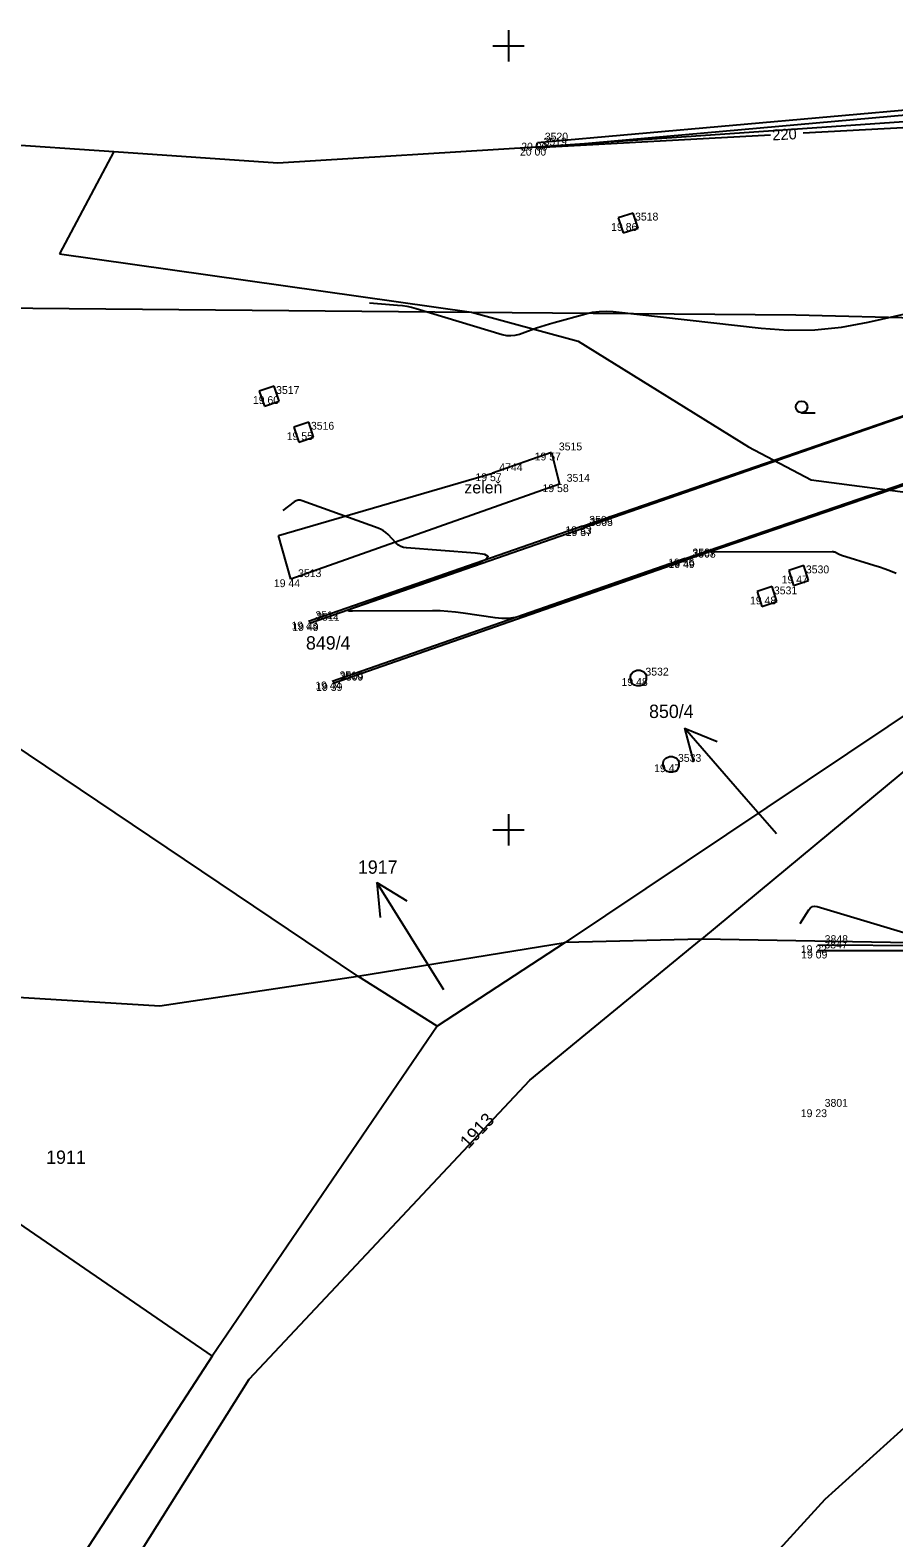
# Model space of a CAD drawing. Extents: x -702257 to -701487, y -1009871 to -1008841.
# Drawn here: x -702190.26 to -702162.7, y -1009747.57 to -1009699.5 of the extents above; entities that cross this region are included whole.
import ezdxf

# ---------------------------------------------------------------- set-up
doc = ezdxf.new("R2010")
doc.units = 0
for name, color, linetype in [('Ex_Contour Labels', 7, 'Continuous'), ('Ex_Major Contours', 7, 'Continuous'), ('Ex_Minor Contours', 7, 'Continuous'), ('Z_body', 7, 'Continuous'), ('Z_body_cisla', 7, 'Continuous'), ('Z_body_vysky_redukovane', 7, 'Continuous'), ('Z_hektometricka_sit', 7, 'Continuous'), ('Z_katastr_cisla_pozemkova', 7, 'Continuous'), ('Z_katastr_hranice', 7, 'Continuous'), ('Z_katastr_parcelni_cislo_odkaz', 7, 'Continuous'), ('Z_katastr_znacky_kultur', 7, 'Continuous'), ('Z_komunikace', 7, 'Continuous'), ('Z_obruba', 7, 'Continuous'), ('Z_popisy', 7, 'Continuous'), ('Z_site_kanalizace_znaky', 7, 'Continuous'), ('Z_site_nerozlisene_znaky', 7, 'Continuous'), ('Z_srafy_zelen', 7, 'Continuous'), ('Z_zelen_obvod', 7, 'Continuous')]:
    doc.layers.add(name, color=color, linetype=linetype)

# ---------------------------------------------------------------- blocks, each defined once
blk = doc.blocks.new('POINT_DISPLAY')
blk.add_line((0, 0), (0, 0))
blk = doc.blocks.new('Z620')
for p, q in [((-0.25, 0.05), (-0.23, 0.13)), ((-0.25, -0.05), (-0.25, 0.05)), ((-0.23, 0.13), (-0.17, 0.2)), ((-0.17, 0.2), (-0.05, 0.25)), ((-0.05, 0.25), (0.05, 0.25)), ((0.05, 0.25), (0.17, 0.2)), ((0.17, 0.2), (0.23, 0.13)), ((0.23, 0.13), (0.25, 0.05)), ((0.25, 0.05), (0.25, -0.05)), ((-0.2, -0.17), (-0.25, -0.05)), ((-0.13, -0.23), (-0.2, -0.17)), ((-0.05, -0.25), (-0.13, -0.23)), ((0.05, -0.25), (-0.05, -0.25)), ((0.13, -0.23), (0.05, -0.25)), ((0.2, -0.17), (0.13, -0.23)), ((0.25, -0.05), (0.2, -0.17))]:
    blk.add_line(p, q)
blk = doc.blocks.new('Z608')
for p, q in [((0.25, 0.25), (-0.25, 0.25)), ((-0.25, 0.25), (-0.25, -0.25)), ((0.25, -0.25), (0.25, 0.25)), ((-0.25, -0.25), (0.25, -0.25))]:
    blk.add_line(p, q)

msp = doc.modelspace()

# ---------------------------------------------------------------- linework, layer by layer
at = {"layer": 'Ex_Major Contours'}
for points in [[(-702149.284, -1009701.908), (-702165.593, -1009702.79)], [(-702166.642, -1009702.846), (-702174.069, -1009703.248), (-702174.086, -1009703.246), (-702174.097, -1009703.239), (-702174.102, -1009703.227), (-702174.1, -1009703.21), (-702174.07, -1009703.09)]]:
    msp.add_lwpolyline(points, dxfattribs=at)
at = {"layer": 'Ex_Minor Contours'}
for points in [[(-702179.435, -1009708.2), (-702178.533, -1009708.267), (-702178.383, -1009708.282), (-702178.235, -1009708.305), (-702178.089, -1009708.336), (-702177.944, -1009708.376), (-702175.203, -1009709.201), (-702175.064, -1009709.232), (-702174.925, -1009709.24), (-702174.787, -1009709.226), (-702174.649, -1009709.189), (-702174.1, -1009708.997), (-702173.962, -1009708.95), (-702173.824, -1009708.906), (-702173.685, -1009708.864), (-702173.545, -1009708.824), (-702172.535, -1009708.545), (-702172.32, -1009708.496), (-702172.102, -1009708.469), (-702171.883, -1009708.462), (-702171.662, -1009708.476), (-702166.938, -1009709.002), (-702166.079, -1009709.063), (-702165.224, -1009709.051), (-702164.372, -1009708.968), (-702163.525, -1009708.813), (-702156.058, -1009707.129)], [(-702162.631, -1009716.824), (-702162.806, -1009716.754), (-702162.983, -1009716.688), (-702163.161, -1009716.627), (-702163.341, -1009716.569), (-702164.374, -1009716.253), (-702164.399, -1009716.245), (-702164.424, -1009716.235), (-702164.448, -1009716.224), (-702164.472, -1009716.212), (-702164.566, -1009716.16), (-702164.59, -1009716.148), (-702164.615, -1009716.14), (-702164.64, -1009716.135), (-702164.667, -1009716.134), (-702168.595, -1009716.147), (-702168.603, -1009716.147), (-702168.611, -1009716.148), (-702168.618, -1009716.149), (-702168.626, -1009716.151), (-702168.656, -1009716.159), (-702168.671, -1009716.163), (-702168.685, -1009716.168), (-702169.181, -1009716.335), (-702169.266, -1009716.364), (-702169.351, -1009716.393), (-702169.436, -1009716.422), (-702169.521, -1009716.451), (-702172.908, -1009717.609), (-702173.116, -1009717.68), (-702173.324, -1009717.751), (-702173.532, -1009717.821), (-702173.74, -1009717.891), (-702174.573, -1009718.17), (-702174.783, -1009718.227), (-702174.994, -1009718.258), (-702175.208, -1009718.264), (-702175.424, -1009718.244), (-702176.447, -1009718.087), (-702176.69, -1009718.055), (-702176.934, -1009718.032), (-702177.178, -1009718.019), (-702177.424, -1009718.016), (-702179.971, -1009718.03), (-702180.08, -1009718.024), (-702180.12, -1009718.006), (-702180.089, -1009717.976), (-702179.988, -1009717.933), (-702179.444, -1009717.736), (-702179.308, -1009717.687), (-702179.172, -1009717.638), (-702179.036, -1009717.589), (-702178.9, -1009717.54), (-702176.013, -1009716.502), (-702175.734, -1009716.38), (-702175.649, -1009716.285), (-702175.757, -1009716.216), (-702176.058, -1009716.173), (-702178.256, -1009716.009), (-702178.347, -1009715.994), (-702178.431, -1009715.964), (-702178.507, -1009715.919), (-702178.577, -1009715.859), (-702178.84, -1009715.586), (-702178.909, -1009715.523), (-702178.984, -1009715.468), (-702179.064, -1009715.422), (-702179.15, -1009715.385), (-702181.574, -1009714.504), (-702181.644, -1009714.487), (-702181.711, -1009714.488), (-702181.775, -1009714.507), (-702181.837, -1009714.544), (-702182.199, -1009714.82)], [(-702165.692, -1009727.988), (-702165.411, -1009727.545), (-702165.359, -1009727.483), (-702165.298, -1009727.446), (-702165.229, -1009727.434), (-702165.149, -1009727.447), (-702161.105, -1009728.659)]]:
    msp.add_lwpolyline(points, dxfattribs=at)
at = {"layer": 'Z_hektometricka_sit'}
for p, q in [((-702175, -1009699.5), (-702175, -1009700.5)), ((-702175.5, -1009700), (-702174.5, -1009700)), ((-702175, -1009724.5), (-702175, -1009725.5)), ((-702175.5, -1009725), (-702174.5, -1009725))]:
    msp.add_line(p, q, dxfattribs=at)
at = {"layer": 'Z_katastr_hranice'}
for p, q in [((-702174.11, -1009703.22), (-702157.61, -1009702.09)), ((-702200.74, -1009702.46), (-702187.59, -1009703.37)), ((-702187.59, -1009703.37), (-702189.32, -1009706.63)), ((-702187.59, -1009703.37), (-702182.36, -1009703.73)), ((-702182.36, -1009703.73), (-702174.11, -1009703.22)), ((-702189.32, -1009706.63), (-702176.18, -1009708.49)), ((-702198.48, -1009708.29), (-702176.18, -1009708.49)), ((-702176.18, -1009708.49), (-702172.77, -1009709.42)), ((-702176.18, -1009708.49), (-702165.83, -1009708.58)), ((-702165.83, -1009708.58), (-702158.21, -1009708.76)), ((-702172.77, -1009709.42), (-702167.34, -1009712.79)), ((-702147.77, -1009711.57), (-702173.19, -1009728.59)), ((-702167.34, -1009712.79), (-702165.34, -1009713.84)), ((-702165.34, -1009713.84), (-702161.17, -1009714.39)), ((-702159.28, -1009720.55), (-702168.84, -1009728.48)), ((-702179.8, -1009729.66), (-702190.86, -1009722.23)), ((-702179.8, -1009729.66), (-702173.19, -1009728.59)), ((-702173.19, -1009728.59), (-702177.27, -1009731.26)), ((-702174.32, -1009732.98), (-702168.84, -1009728.48)), ((-702168.84, -1009728.48), (-702173.19, -1009728.59)), ((-702159.35, -1009728.65), (-702168.84, -1009728.48)), ((-702186.12, -1009730.61), (-702179.8, -1009729.66)), ((-702177.27, -1009731.26), (-702179.8, -1009729.66)), ((-702191.96, -1009730.25), (-702186.12, -1009730.61)), ((-702200.44, -1009730.82), (-702184.45, -1009741.78)), ((-702177.27, -1009731.26), (-702184.45, -1009741.78)), ((-702183.27, -1009742.52), (-702174.32, -1009732.98)), ((-702158.02, -1009740.13), (-702164.9, -1009746.35)), ((-702184.45, -1009741.78), (-702197.95, -1009762.56)), ((-702204.13, -1009775.67), (-702183.27, -1009742.52)), ((-702164.9, -1009746.35), (-702168.23, -1009749.98))]:
    msp.add_line(p, q, dxfattribs=at)
at = {"layer": 'Z_katastr_parcelni_cislo_odkaz'}
for p, q in [((-702167.41, -1009724.02), (-702169.379, -1009721.755)), ((-702169.379, -1009721.755), (-702168.344, -1009722.182)), ((-702169.379, -1009721.755), (-702169.1, -1009722.839)), ((-702166.45, -1009725.13), (-702167.41, -1009724.02)), ((-702177.61, -1009729.22), (-702179.2, -1009726.675)), ((-702179.2, -1009726.675), (-702178.245, -1009727.259)), ((-702179.2, -1009726.675), (-702179.094, -1009727.79)), ((-702177.06, -1009730.1), (-702177.61, -1009729.22))]:
    msp.add_line(p, q, dxfattribs=at)
at = {"layer": 'Z_katastr_znacky_kultur'}
msp.add_line((-702165.648, -1009711.7), (-702165.211, -1009711.7), dxfattribs=at)
msp.add_circle((-702165.648, -1009711.512), 0.187, dxfattribs=at)
at = {"layer": 'Z_komunikace'}
msp.add_line((-702165.14, -1009728.85), (-702160.92, -1009728.85), dxfattribs=at)
at = {"layer": 'Z_obruba'}
for p, q in [((-702174.11, -1009703.25), (-702146.42, -1009700.79)), ((-702146.48, -1009700.64), (-702174.07, -1009703.09)), ((-702172.64, -1009715.32), (-702161.42, -1009711.45)), ((-702161.4, -1009711.48), (-702172.63, -1009715.38)), ((-702169.36, -1009716.35), (-702160.52, -1009713.32)), ((-702160.48, -1009713.36), (-702169.35, -1009716.4)), ((-702172.64, -1009715.32), (-702181.38, -1009718.36)), ((-702181.35, -1009718.41), (-702172.63, -1009715.38)), ((-702169.36, -1009716.35), (-702180.62, -1009720.27)), ((-702180.59, -1009720.32), (-702169.35, -1009716.4)), ((-702160.97, -1009728.7), (-702165.13, -1009728.68))]:
    msp.add_line(p, q, dxfattribs=at)
at = {"layer": 'Z_srafy_zelen'}
for p, q in [((-702182.339, -1009715.612), (-702175.51, -1009713.63)), ((-702181.94, -1009717.01), (-702182.339, -1009715.612))]:
    msp.add_line(p, q, dxfattribs=at)
at = {"layer": 'Z_zelen_obvod'}
for p, q in [((-702173.62, -1009712.97), (-702175.51, -1009713.63)), ((-702173.62, -1009712.97), (-702173.37, -1009713.98)), ((-702173.37, -1009713.98), (-702181.94, -1009717.01))]:
    msp.add_line(p, q, dxfattribs=at)

# ---------------------------------------------------------------- block references
at = {"layer": 'Z_body'}
for p in [(-702174.11, -1009703.25), (-702174.07, -1009703.09), (-702171.18, -1009705.65), (-702182.63, -1009711.17), (-702181.53, -1009712.32), (-702173.62, -1009712.97), (-702175.51, -1009713.63), (-702173.37, -1009713.98), (-702172.64, -1009715.32), (-702172.63, -1009715.38), (-702169.36, -1009716.35), (-702169.35, -1009716.4), (-702181.94, -1009717.01), (-702165.74, -1009716.89), (-702166.75, -1009717.56), (-702181.38, -1009718.36), (-702181.35, -1009718.41), (-702170.85, -1009720.16), (-702180.62, -1009720.27), (-702180.59, -1009720.32), (-702169.81, -1009722.91), (-702165.14, -1009728.85), (-702165.13, -1009728.68), (-702165.13, -1009733.91)]:
    msp.add_blockref('POINT_DISPLAY', p, dxfattribs=at)
at = {"layer": 'Z_site_kanalizace_znaky'}
for p in [(-702170.85, -1009720.16), (-702169.81, -1009722.91)]:
    msp.add_blockref('Z620', p, dxfattribs=at)
at = {"layer": 'Z_site_nerozlisene_znaky'}
for p, rotation in [((-702171.18, -1009705.65), 18), ((-702182.63, -1009711.17), 18.900000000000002), ((-702181.53, -1009712.32), 18), ((-702165.74, -1009716.89), 18), ((-702166.75, -1009717.56), -72.00000000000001)]:
    msp.add_blockref('Z608', p, dxfattribs=dict(at, rotation=rotation))

# ---------------------------------------------------------------- texts
at = {"layer": 'Ex_Contour Labels'}
msp.add_text('220', height=0.35, rotation=3.0935, dxfattribs=at).set_placement((-702166.573, -1009703.018))
at = {"layer": 'Z_body_cisla'}
for s, p in [('3519', (-702173.88, -1009703.18)), ('3520', (-702173.84, -1009703.02)), ('3518', (-702170.96, -1009705.57)), ('3517', (-702182.41, -1009711.1)), ('3516', (-702181.3, -1009712.24)), ('3515', (-702173.39, -1009712.9)), ('4744', (-702175.29, -1009713.56)), ('3514', (-702173.14, -1009713.9)), ('3506', (-702172.42, -1009715.24)), ('3505', (-702172.41, -1009715.31)), ('3507', (-702169.13, -1009716.28)), ('3508', (-702169.13, -1009716.32)), ('3513', (-702181.71, -1009716.94)), ('3530', (-702165.51, -1009716.82)), ('3531', (-702166.53, -1009717.49)), ('3512', (-702181.16, -1009718.28)), ('3511', (-702181.13, -1009718.33)), ('3510', (-702180.39, -1009720.2)), ('3509', (-702180.37, -1009720.24)), ('3532', (-702170.63, -1009720.08)), ('3533', (-702169.59, -1009722.83)), ('3848', (-702164.91, -1009728.61)), ('3847', (-702164.92, -1009728.78)), ('3801', (-702164.91, -1009733.83))]:
    msp.add_text(s, height=0.25, dxfattribs=at).set_placement(p)
at = {"layer": 'Z_body_vysky_redukovane'}
for s, p in [('20 00', (-702174.631, -1009703.5)), ('20 00', (-702174.591, -1009703.34)), ('19 86', (-702171.722, -1009705.9)), ('19 60', (-702183.151, -1009711.42)), ('19 55', (-702182.072, -1009712.57)), ('19 57', (-702174.162, -1009713.22)), ('19 57', (-702176.052, -1009713.88)), ('19 58', (-702173.912, -1009714.23)), ('19 53', (-702173.182, -1009715.57)), ('19 57', (-702173.172, -1009715.63)), ('19 56', (-702169.902, -1009716.6)), ('19 49', (-702169.892, -1009716.65)), ('19 44', (-702182.482, -1009717.26)), ('19 47', (-702166.282, -1009717.14)), ('19 48', (-702167.292, -1009717.81)), ('19 43', (-702181.922, -1009718.61)), ('19 49', (-702181.892, -1009718.66)), ('19 48', (-702171.392, -1009720.41)), ('19 44', (-702181.162, -1009720.52)), ('19 39', (-702181.132, -1009720.57)), ('19 47', (-702170.352, -1009723.16)), ('19 22', (-702165.672, -1009728.93)), ('19 09', (-702165.661, -1009729.1)), ('19 23', (-702165.672, -1009734.16))]:
    msp.add_text(s, height=0.25, dxfattribs=at).set_placement(p)
at = {"layer": 'Z_katastr_cisla_pozemkova'}
for s, p in [('849/4', (-702181.458, -1009719.25)), ('850/4', (-702170.513, -1009721.433)), ('1917', (-702179.801, -1009726.399)), ('1911', (-702189.747, -1009735.65))]:
    msp.add_text(s, height=0.425, dxfattribs=at).set_placement(p)
msp.add_text('1913', height=0.425, rotation=47, dxfattribs=at).set_placement((-702176.277, -1009735.197))
at = {"layer": 'Z_popisy'}
msp.add_text('zeleň', height=0.38, dxfattribs=at).set_placement((-702176.406, -1009714.272))

doc.saveas('drawing.dxf')
